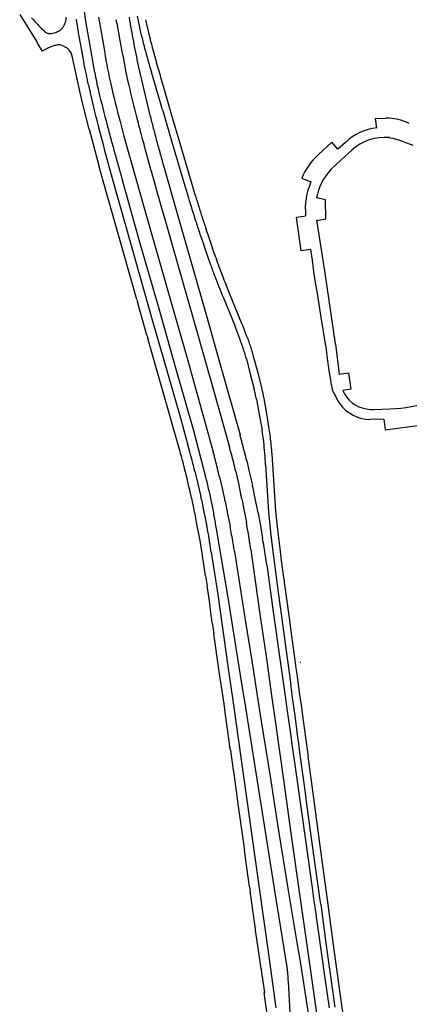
# Model space of a CAD drawing. Extents: x 148869 to 161638, y 453607 to 469810.
# Tile 1040 of 1056: x 159117.24 to 159119.34, y 459882.26 to 459887.57. Entities that reach past the tile are written whole.
import ezdxf

# ---------------------------------------------------------------- set-up
doc = ezdxf.new("R2010")
doc.units = 0
doc.layers.add('LKI_V01_KANTRIJWEG', color=252, linetype='CONTINUOUS')

msp = doc.modelspace()

# ---------------------------------------------------------------- linework, layer by layer
at = {"layer": 'LKI_V01_KANTRIJWEG'}
for p, q in [((159117.3309, 459887.4402), (159117.3586, 459887.3979)), ((159117.3309, 459887.4402), (159117.3586, 459887.3979)), ((159117.9585, 459887.3938), (159117.9755, 459887.3346)), ((159117.9585, 459887.3938), (159117.9755, 459887.3346)), ((159117.8768, 459887.3182), (159117.9376, 459887.0599)), ((159117.8768, 459887.3182), (159117.9376, 459887.0599)), ((159117.9964, 459887.2655), (159117.9755, 459887.3346)), ((159117.9964, 459887.2655), (159117.9755, 459887.3346)), ((159118.0073, 459887.0812), (159118.011, 459887.0696)), ((159118.0073, 459887.0812), (159118.011, 459887.0696)), ((159117.8677, 459887.0428), (159117.8728, 459887.0225)), ((159117.8677, 459887.0428), (159117.8728, 459887.0225)), ((159117.6128, 459886.9765), (159117.6645, 459886.7815)), ((159117.6128, 459886.9765), (159117.6645, 459886.7815)), ((159118.8485, 459886.8394), (159118.9206, 459886.9059)), ((159118.8485, 459886.8394), (159118.9206, 459886.9059)), ((159118.9532, 459886.8689), (159118.9206, 459886.9059)), ((159118.9532, 459886.8689), (159118.9206, 459886.9059)), ((159118.9938, 459886.9046), (159118.9532, 459886.8689)), ((159118.9938, 459886.9046), (159118.9532, 459886.8689)), ((159119.2308, 459886.931), (159119.2368, 459886.9301)), ((159119.2308, 459886.931), (159119.2368, 459886.9301)), ((159119.2368, 459886.9301), (159119.2503, 459886.9277)), ((159119.2368, 459886.9301), (159119.2503, 459886.9277)), ((159119.2503, 459886.9277), (159119.265, 459886.9228)), ((159119.2503, 459886.9277), (159119.265, 459886.9228)), ((159119.3093, 459886.9078), (159119.265, 459886.9228)), ((159119.3093, 459886.9078), (159119.265, 459886.9228)), ((159119.3093, 459886.9078), (159119.3573, 459886.8909)), ((159119.3093, 459886.9078), (159119.3573, 459886.8909)), ((159119.0283, 459886.8629), (159118.9686, 459886.8089)), ((159119.0283, 459886.8629), (159118.9686, 459886.8089)), ((159118.9686, 459886.8089), (159118.9161, 459886.7583)), ((159118.9686, 459886.8089), (159118.9161, 459886.7583)), ((159118.7587, 459886.713), (159118.8081, 459886.6918)), ((159118.7587, 459886.713), (159118.8081, 459886.6918)), ((159117.8688, 459886.0583), (159117.8726, 459886.0451)), ((159117.8688, 459886.0583), (159117.8726, 459886.0451)), ((159117.9233, 459885.8668), (159117.8726, 459886.0451)), ((159117.9233, 459885.8668), (159117.8726, 459886.0451)), ((159118.3356, 459886.0677), (159118.3975, 459885.9185)), ((159118.3356, 459886.0677), (159118.3975, 459885.9185)), ((159117.9233, 459885.8668), (159117.9285, 459885.8474)), ((159117.9233, 459885.8668), (159117.9285, 459885.8474)), ((159118.8864, 459885.8149), (159118.8858, 459885.8195)), ((159118.8864, 459885.8149), (159118.8858, 459885.8195)), ((159118.9394, 459885.8195), (159118.9397, 459885.8174)), ((159118.9394, 459885.8195), (159118.9397, 459885.8174)), ((159118.9397, 459885.8174), (159118.9609, 459885.6558)), ((159118.9397, 459885.8174), (159118.9609, 459885.6558)), ((159118.9077, 459885.6538), (159118.9152, 459885.612)), ((159118.9077, 459885.6538), (159118.9152, 459885.612)), ((159119.2019, 459885.4124), (159119.129, 459885.4109)), ((159119.2019, 459885.4124), (159119.129, 459885.4109)), ((159118.2099, 459884.7595), (159118.1915, 459884.8567)), ((159118.2099, 459884.7595), (159118.1915, 459884.8567)), ((159118.651, 459884.6387), (159118.6495, 459884.6512)), ((159118.651, 459884.6387), (159118.6495, 459884.6512)), ((159118.651, 459884.6387), (159118.6495, 459884.6512)), ((159118.651, 459884.6387), (159118.6495, 459884.6512)), ((159118.6543, 459884.6113), (159118.651, 459884.6387)), ((159118.6543, 459884.6113), (159118.651, 459884.6387)), ((159118.6543, 459884.6113), (159118.651, 459884.6387)), ((159118.6543, 459884.6113), (159118.651, 459884.6387)), ((159118.6628, 459884.5478), (159118.6543, 459884.6113)), ((159118.6628, 459884.5478), (159118.6543, 459884.6113)), ((159118.6628, 459884.5478), (159118.6543, 459884.6113)), ((159118.6628, 459884.5478), (159118.6543, 459884.6113)), ((159118.2398, 459884.5682), (159118.2481, 459884.5142)), ((159118.2398, 459884.5682), (159118.2481, 459884.5142)), ((159118.2761, 459884.3148), (159118.2848, 459884.2564)), ((159118.2761, 459884.3148), (159118.2848, 459884.2564)), ((159118.314, 459884.0534), (159118.2848, 459884.2564)), ((159118.314, 459884.0534), (159118.2848, 459884.2564)), ((159118.7541, 459884.1021), (159118.7508, 459884.1016)), ((159118.7541, 459884.1021), (159118.7508, 459884.1016)), ((159118.7027, 459883.9581), (159118.7003, 459883.9791)), ((159118.7027, 459883.9581), (159118.7003, 459883.9791)), ((159118.7027, 459883.9581), (159118.7003, 459883.9791)), ((159118.7027, 459883.9581), (159118.7003, 459883.9791)), ((159118.3728, 459883.6373), (159118.3459, 459883.8316)), ((159118.3728, 459883.6373), (159118.3459, 459883.8316)), ((159118.7007, 459883.6932), (159118.7037, 459883.672)), ((159118.7007, 459883.6932), (159118.7037, 459883.672)), ((159118.7007, 459883.6932), (159118.7037, 459883.672)), ((159118.7007, 459883.6932), (159118.7037, 459883.672)), ((159118.7406, 459883.6777), (159118.7374, 459883.6996)), ((159118.7406, 459883.6777), (159118.7374, 459883.6996)), ((159118.7406, 459883.6777), (159118.7374, 459883.6996)), ((159118.7406, 459883.6777), (159118.7374, 459883.6996)), ((159118.3739, 459883.6295), (159118.3728, 459883.6373)), ((159118.3739, 459883.6295), (159118.3728, 459883.6373)), ((159118.3901, 459883.5157), (159118.4161, 459883.3261)), ((159118.3901, 459883.5157), (159118.4161, 459883.3261)), ((159118.7814, 459883.3794), (159118.7792, 459883.3983)), ((159118.7814, 459883.3794), (159118.7792, 459883.3983)), ((159118.4161, 459883.3261), (159118.4501, 459883.0883)), ((159118.4161, 459883.3261), (159118.4501, 459883.0883)), ((159118.4774, 459882.8927), (159118.4501, 459883.0883)), ((159118.4774, 459882.8927), (159118.4501, 459883.0883)), ((159118.4774, 459882.8927), (159118.4803, 459882.8681)), ((159118.4774, 459882.8927), (159118.4803, 459882.8681)), ((159118.5087, 459882.6659), (159118.4803, 459882.8681)), ((159118.5087, 459882.6659), (159118.4803, 459882.8681)), ((159118.8245, 459882.8156), (159118.8275, 459882.7944)), ((159118.8245, 459882.8156), (159118.8275, 459882.7944)), ((159118.8606, 459882.7985), (159118.8578, 459882.8196)), ((159118.8606, 459882.7985), (159118.8578, 459882.8196)), ((159118.5388, 459882.4523), (159118.5096, 459882.6592)), ((159118.5388, 459882.4523), (159118.5096, 459882.6592)), ((159118.6996, 459882.148), (159118.6863, 459882.3823)), ((159118.6996, 459882.148), (159118.6863, 459882.3823))]:
    msp.add_line(p, q, dxfattribs=at)
for points in [[(159117.2373, 459887.5946), (159117.33, 459887.4466), (159117.3309, 459887.4402)], [(159117.2373, 459887.5946), (159117.33, 459887.4466), (159117.3309, 459887.4402)], [(159117.893, 459887.4875), (159117.8826, 459887.5363), (159117.8722, 459887.5851)], [(159117.893, 459887.4875), (159117.8826, 459887.5363), (159117.8722, 459887.5851)], [(159117.9243, 459887.5301), (159117.9322, 459887.4966), (159117.9402, 459887.463)], [(159117.9243, 459887.5301), (159117.9322, 459887.4966), (159117.9402, 459887.463)], [(159117.4256, 459887.427), (159117.3963, 459887.4169), (159117.3586, 459887.3979)], [(159117.4256, 459887.427), (159117.3963, 459887.4169), (159117.3586, 459887.3979)], [(159117.5577, 459887.4694), (159117.5665, 459887.4208), (159117.5753, 459887.3722)], [(159117.5577, 459887.4694), (159117.5665, 459887.4208), (159117.5753, 459887.3722)], [(159117.6128, 459886.9765), (159117.5765, 459887.1178), (159117.5646, 459887.1652), (159117.5223, 459887.3634), (159117.5174, 459887.3829)], [(159117.6128, 459886.9765), (159117.5765, 459887.1178), (159117.5646, 459887.1652), (159117.5223, 459887.3634), (159117.5174, 459887.3829)], [(159118.0073, 459887.0812), (159117.9934, 459887.1311), (159117.9476, 459887.2839)], [(159118.0073, 459887.0812), (159117.9934, 459887.1311), (159117.9476, 459887.2839)], [(159118.1853, 459886.6173), (159118.1584, 459886.7091), (159118.102, 459886.9), (159118.0584, 459887.0499), (159118.0216, 459887.1762), (159117.9994, 459887.2543), (159117.9964, 459887.2655)], [(159118.1853, 459886.6173), (159118.1584, 459886.7091), (159118.102, 459886.9), (159118.0584, 459887.0499), (159118.0216, 459887.1762), (159117.9994, 459887.2543), (159117.9964, 459887.2655)], [(159117.6174, 459887.173), (159117.6282, 459887.1264), (159117.639, 459887.0797)], [(159117.6174, 459887.173), (159117.6282, 459887.1264), (159117.639, 459887.0797)], [(159118.011, 459887.0696), (159118.0589, 459886.9019), (159118.1175, 459886.7076), (159118.1472, 459886.6065)], [(159118.011, 459887.0696), (159118.0589, 459886.9019), (159118.1175, 459886.7076), (159118.1472, 459886.6065)], [(159117.7785, 459887.0181), (159117.7995, 459886.9385), (159117.837, 459886.8058), (159117.9103, 459886.5449), (159117.986, 459886.2806), (159118.0617, 459886.0168), (159118.1367, 459885.754), (159118.209, 459885.4961), (159118.2816, 459885.2365)], [(159117.7785, 459887.0181), (159117.7995, 459886.9385), (159117.837, 459886.8058), (159117.9103, 459886.5449), (159117.986, 459886.2806), (159118.0617, 459886.0168), (159118.1367, 459885.754), (159118.209, 459885.4961), (159118.2816, 459885.2365)], [(159119.164, 459886.9822), (159119.157, 459887.0341), (159119.2112, 459887.0362)], [(159119.164, 459886.9822), (159119.157, 459887.0341), (159119.2112, 459887.0362)], [(159117.6632, 459886.9854), (159117.6881, 459886.8935), (159117.6936, 459886.8692), (159117.734, 459886.7177), (159117.8093, 459886.4524), (159117.8825, 459886.1959), (159117.9562, 459885.9365), (159118.0306, 459885.6758), (159118.1059, 459885.4123), (159118.1449, 459885.2735)], [(159117.6632, 459886.9854), (159117.6881, 459886.8935), (159117.6936, 459886.8692), (159117.734, 459886.7177), (159117.8093, 459886.4524), (159117.8825, 459886.1959), (159117.9562, 459885.9365), (159118.0306, 459885.6758), (159118.1059, 459885.4123), (159118.1449, 459885.2735)], [(159117.9092, 459886.8851), (159117.9273, 459886.8194), (159117.9454, 459886.7537)], [(159117.9092, 459886.8851), (159117.9273, 459886.8194), (159117.9454, 459886.7537)], [(159117.8688, 459886.0583), (159117.797, 459886.3109), (159117.7062, 459886.633), (159117.6645, 459886.7815)], [(159117.8688, 459886.0583), (159117.797, 459886.3109), (159117.7062, 459886.633), (159117.6645, 459886.7815)], [(159117.9465, 459886.7497), (159117.964, 459886.6875), (159117.9814, 459886.6253)], [(159117.9465, 459886.7497), (159117.964, 459886.6875), (159117.9814, 459886.6253)], [(159118.0127, 459886.7807), (159118.0894, 459886.5099), (159118.1668, 459886.2398), (159118.2442, 459885.9701), (159118.3185, 459885.7079), (159118.4256, 459885.3285)], [(159118.0127, 459886.7807), (159118.0894, 459886.5099), (159118.1668, 459886.2398), (159118.2442, 459885.9701), (159118.3185, 459885.7079), (159118.4256, 459885.3285)], [(159118.2412, 459885.1013), (159118.1766, 459885.3494), (159118.0835, 459885.6759), (159117.9856, 459886.0202), (159117.8879, 459886.3593), (159117.7912, 459886.701)], [(159118.2412, 459885.1013), (159118.1766, 459885.3494), (159118.0835, 459885.6759), (159117.9856, 459886.0202), (159117.8879, 459886.3593), (159117.7912, 459886.701)], [(159117.9926, 459886.5854), (159118.0042, 459886.5448), (159118.0159, 459886.5042)], [(159117.9926, 459886.5854), (159118.0042, 459886.5448), (159118.0159, 459886.5042)], [(159118.8383, 459886.4858), (159118.8474, 459886.486), (159118.8883, 459886.4932), (159118.8871, 459886.5949), (159118.8467, 459886.6042), (159118.8368, 459886.6058)], [(159118.8383, 459886.4858), (159118.8474, 459886.486), (159118.8883, 459886.4932), (159118.8871, 459886.5949), (159118.8467, 459886.6042), (159118.8368, 459886.6058)], [(159118.0159, 459886.5042), (159118.1041, 459886.1956), (159118.1985, 459885.8677), (159118.2899, 459885.544), (159118.3665, 459885.2697)], [(159118.0159, 459886.5042), (159118.1041, 459886.1956), (159118.1985, 459885.8677), (159118.2899, 459885.544), (159118.3665, 459885.2697)], [(159118.8073, 459886.3282), (159118.7554, 459886.32), (159118.7297, 459886.5018), (159118.7697, 459886.508), (159118.7795, 459886.51)], [(159118.8073, 459886.3282), (159118.7554, 459886.32), (159118.7297, 459886.5018), (159118.7697, 459886.508), (159118.7795, 459886.51)], [(159118.8383, 459886.4858), (159118.8803, 459886.2124), (159118.9394, 459885.8195)], [(159118.8383, 459886.4858), (159118.8803, 459886.2124), (159118.9394, 459885.8195)], [(159118.2079, 459886.4163), (159118.223, 459886.3724), (159118.2381, 459886.3286)], [(159118.2079, 459886.4163), (159118.223, 459886.3724), (159118.2381, 459886.3286)], [(159118.271, 459886.3529), (159118.2566, 459886.3955), (159118.2422, 459886.438)], [(159118.271, 459886.3529), (159118.2566, 459886.3955), (159118.2422, 459886.438)], [(159118.2381, 459886.3286), (159118.2523, 459886.2872), (159118.2666, 459886.2458)], [(159118.2381, 459886.3286), (159118.2523, 459886.2872), (159118.2666, 459886.2458)], [(159118.2943, 459886.2843), (159118.2827, 459886.3186), (159118.271, 459886.3529)], [(159118.2943, 459886.2843), (159118.2827, 459886.3186), (159118.271, 459886.3529)], [(159118.8858, 459885.8195), (159118.8615, 459885.9741), (159118.8525, 459886.0326), (159118.8436, 459886.0912), (159118.8332, 459886.1502), (159118.8244, 459886.2091), (159118.8161, 459886.2698), (159118.8073, 459886.3282)], [(159118.8858, 459885.8195), (159118.8615, 459885.9741), (159118.8525, 459886.0326), (159118.8436, 459886.0912), (159118.8332, 459886.1502), (159118.8244, 459886.2091), (159118.8161, 459886.2698), (159118.8073, 459886.3282)], [(159118.4344, 459885.9321), (159118.3886, 459886.043), (159118.3485, 459886.141)], [(159118.4344, 459885.9321), (159118.3886, 459886.043), (159118.3485, 459886.141)], [(159118.0959, 459885.262), (159118.0083, 459885.5711), (159117.9285, 459885.8474)], [(159118.0959, 459885.262), (159118.0083, 459885.5711), (159117.9285, 459885.8474)], [(159118.8864, 459885.8149), (159118.8922, 459885.7711), (159118.8998, 459885.7134), (159118.9077, 459885.6538)], [(159118.8864, 459885.8149), (159118.8922, 459885.7711), (159118.8998, 459885.7134), (159118.9077, 459885.6538)], [(159118.4597, 459885.7388), (159118.481, 459885.6565), (159118.502, 459885.5742)], [(159118.4597, 459885.7388), (159118.481, 459885.6565), (159118.502, 459885.5742)], [(159118.5425, 459885.5837), (159118.5209, 459885.6676), (159118.499, 459885.7514)], [(159118.5425, 459885.5837), (159118.5209, 459885.6676), (159118.499, 459885.7514)], [(159118.9609, 459885.6558), (159119.0107, 459885.6631), (159119.0232, 459885.5753), (159118.9803, 459885.5683)], [(159118.9609, 459885.6558), (159119.0107, 459885.6631), (159119.0232, 459885.5753), (159118.9803, 459885.5683)], [(159118.5138, 459885.5208), (159118.5291, 459885.4379), (159118.5443, 459885.3551)], [(159118.5138, 459885.5208), (159118.5291, 459885.4379), (159118.5443, 459885.3551)], [(159118.5834, 459885.3608), (159118.5694, 459885.4425), (159118.555, 459885.5241)], [(159118.5834, 459885.3608), (159118.5694, 459885.4425), (159118.555, 459885.5241)], [(159119.1497, 459885.4656), (159119.2331, 459885.4681), (159119.2633, 459885.471)], [(159119.1497, 459885.4656), (159119.2331, 459885.4681), (159119.2633, 459885.471)], [(159119.2019, 459885.4124), (159119.209, 459885.3559), (159119.4106, 459885.3826), (159119.4024, 459885.4379)], [(159119.2019, 459885.4124), (159119.209, 459885.3559), (159119.4106, 459885.3826), (159119.4024, 459885.4379)], [(159118.6495, 459884.6512), (159118.6417, 459884.7154), (159118.6313, 459884.8027), (159118.6191, 459884.9164), (159118.6023, 459885.1681), (159118.5985, 459885.225)], [(159118.6495, 459884.6512), (159118.6417, 459884.7154), (159118.6313, 459884.8027), (159118.6191, 459884.9164), (159118.6023, 459885.1681), (159118.5985, 459885.225)], [(159118.462, 459885.1879), (159118.4771, 459885.1227), (159118.4922, 459885.0575)], [(159118.462, 459885.1879), (159118.4771, 459885.1227), (159118.4922, 459885.0575)], [(159118.462, 459885.1879), (159118.4771, 459885.1227), (159118.4922, 459885.0575)], [(159118.462, 459885.1879), (159118.4771, 459885.1227), (159118.4922, 459885.0575)], [(159118.5636, 459885.1673), (159118.579, 459884.9134), (159118.5897, 459884.8032), (159118.6015, 459884.7136), (159118.6327, 459884.4658), (159118.656, 459884.2977), (159118.6784, 459884.1372), (159118.6926, 459884.0344), (159118.7003, 459883.9791)], [(159118.5636, 459885.1673), (159118.579, 459884.9134), (159118.5897, 459884.8032), (159118.6015, 459884.7136), (159118.6327, 459884.4658), (159118.656, 459884.2977), (159118.6784, 459884.1372), (159118.6926, 459884.0344), (159118.7003, 459883.9791)], [(159118.5636, 459885.1673), (159118.579, 459884.9134), (159118.5897, 459884.8032), (159118.6015, 459884.7136), (159118.6327, 459884.4658), (159118.656, 459884.2977), (159118.6784, 459884.1372), (159118.6926, 459884.0344), (159118.7003, 459883.9791)], [(159118.5636, 459885.1673), (159118.579, 459884.9134), (159118.5897, 459884.8032), (159118.6015, 459884.7136), (159118.6327, 459884.4658), (159118.656, 459884.2977), (159118.6784, 459884.1372), (159118.6926, 459884.0344), (159118.7003, 459883.9791)], [(159118.1483, 459885.0574), (159118.14, 459885.0925), (159118.1316, 459885.1275)], [(159118.1483, 459885.0574), (159118.14, 459885.0925), (159118.1316, 459885.1275)], [(159118.1819, 459885.1329), (159118.1979, 459885.0648), (159118.2139, 459884.9967)], [(159118.1819, 459885.1329), (159118.1979, 459885.0648), (159118.2139, 459884.9967)], [(159118.3145, 459885.1022), (159118.3284, 459885.0421), (159118.3423, 459884.9819)], [(159118.3145, 459885.1022), (159118.3284, 459885.0421), (159118.3423, 459884.9819)], [(159118.4028, 459885.1316), (159118.4168, 459885.0669), (159118.4307, 459885.0022)], [(159118.4028, 459885.1316), (159118.4168, 459885.0669), (159118.4307, 459885.0022)], [(159118.1645, 459884.9895), (159118.1564, 459885.0235), (159118.1483, 459885.0574)], [(159118.1645, 459884.9895), (159118.1564, 459885.0235), (159118.1483, 459885.0574)], [(159118.4346, 459884.9836), (159118.4472, 459884.9199), (159118.4598, 459884.8562)], [(159118.4346, 459884.9836), (159118.4472, 459884.9199), (159118.4598, 459884.8562)], [(159118.2174, 459884.9807), (159118.2313, 459884.9129), (159118.2452, 459884.8452)], [(159118.2174, 459884.9807), (159118.2313, 459884.9129), (159118.2452, 459884.8452)], [(159118.3447, 459884.9708), (159118.3583, 459884.9032), (159118.372, 459884.8355)], [(159118.3447, 459884.9708), (159118.3583, 459884.9032), (159118.372, 459884.8355)], [(159118.5232, 459884.9068), (159118.5353, 459884.8381), (159118.5474, 459884.7694)], [(159118.5232, 459884.9068), (159118.5353, 459884.8381), (159118.5474, 459884.7694)], [(159118.5232, 459884.9068), (159118.5353, 459884.8381), (159118.5474, 459884.7694)], [(159118.5232, 459884.9068), (159118.5353, 459884.8381), (159118.5474, 459884.7694)], [(159118.6771, 459882.4801), (159118.664, 459882.5594), (159118.6159, 459882.8602), (159118.5575, 459883.2241), (159118.5016, 459883.5744), (159118.4511, 459883.8921), (159118.4482, 459883.9106), (159118.4192, 459884.0881), (159118.3627, 459884.4412), (159118.2983, 459884.8226)], [(159118.6771, 459882.4801), (159118.664, 459882.5594), (159118.6159, 459882.8602), (159118.5575, 459883.2241), (159118.5016, 459883.5744), (159118.4511, 459883.8921), (159118.4482, 459883.9106), (159118.4192, 459884.0881), (159118.3627, 459884.4412), (159118.2983, 459884.8226)], [(159118.2398, 459884.5682), (159118.2235, 459884.678), (159118.2099, 459884.7595)], [(159118.2398, 459884.5682), (159118.2235, 459884.678), (159118.2099, 459884.7595)], [(159118.2707, 459884.6956), (159118.3053, 459884.4676), (159118.3604, 459884.0821), (159118.3883, 459883.8843), (159118.5346, 459882.8471), (159118.5786, 459882.5287), (159118.6184, 459882.2396)], [(159118.2707, 459884.6956), (159118.3053, 459884.4676), (159118.3604, 459884.0821), (159118.3883, 459883.8843), (159118.5346, 459882.8471), (159118.5786, 459882.5287), (159118.6184, 459882.2396)], [(159118.3951, 459884.699), (159118.4522, 459884.3418), (159118.4903, 459884.1004), (159118.522, 459883.9009), (159118.5385, 459883.7966), (159118.5879, 459883.4862), (159118.6285, 459883.228), (159118.6857, 459882.8719), (159118.7356, 459882.5699), (159118.7496, 459882.4894), (159118.7933, 459882.209), (159118.823, 459882.0214), (159118.8656, 459881.7748), (159118.8945, 459881.6337), (159118.9067, 459881.5612)], [(159118.3951, 459884.699), (159118.4522, 459884.3418), (159118.4903, 459884.1004), (159118.522, 459883.9009), (159118.5385, 459883.7966), (159118.5879, 459883.4862), (159118.6285, 459883.228), (159118.6857, 459882.8719), (159118.7356, 459882.5699), (159118.7496, 459882.4894), (159118.7933, 459882.209), (159118.823, 459882.0214), (159118.8656, 459881.7748), (159118.8945, 459881.6337), (159118.9067, 459881.5612)], [(159118.4841, 459884.7094), (159118.5333, 459884.362), (159118.5695, 459884.1101), (159118.5809, 459884.0291), (159118.5975, 459883.9102), (159118.6166, 459883.7735), (159118.6598, 459883.4694), (159118.7023, 459883.1695), (159118.7431, 459882.8778), (159118.7907, 459882.5407), (159118.8392, 459882.1989), (159118.8889, 459881.8445), (159118.9099, 459881.6947), (159118.9363, 459881.4967), (159118.9979, 459881.007)], [(159118.4841, 459884.7094), (159118.5333, 459884.362), (159118.5695, 459884.1101), (159118.5809, 459884.0291), (159118.5975, 459883.9102), (159118.6166, 459883.7735), (159118.6598, 459883.4694), (159118.7023, 459883.1695), (159118.7431, 459882.8778), (159118.7907, 459882.5407), (159118.8392, 459882.1989), (159118.8889, 459881.8445), (159118.9099, 459881.6947), (159118.9363, 459881.4967), (159118.9979, 459881.007)], [(159118.5694, 459884.6281), (159118.607, 459884.3621), (159118.6404, 459884.1203), (159118.6687, 459883.919), (159118.68, 459883.839), (159118.7007, 459883.6932)], [(159118.5694, 459884.6281), (159118.607, 459884.3621), (159118.6404, 459884.1203), (159118.6687, 459883.919), (159118.68, 459883.839), (159118.7007, 459883.6932)], [(159118.5694, 459884.6281), (159118.607, 459884.3621), (159118.6404, 459884.1203), (159118.6687, 459883.919), (159118.68, 459883.839), (159118.7007, 459883.6932)], [(159118.5694, 459884.6281), (159118.607, 459884.3621), (159118.6404, 459884.1203), (159118.6687, 459883.919), (159118.68, 459883.839), (159118.7007, 459883.6932)], [(159118.651, 459884.6387), (159118.6508, 459884.6386), (159118.6494, 459884.6512), (159118.6495, 459884.6512)], [(159118.651, 459884.6387), (159118.6508, 459884.6386), (159118.6494, 459884.6512), (159118.6495, 459884.6512)], [(159118.651, 459884.6387), (159118.6508, 459884.6386), (159118.6494, 459884.6512), (159118.6495, 459884.6512)], [(159118.651, 459884.6387), (159118.6508, 459884.6386), (159118.6494, 459884.6512), (159118.6495, 459884.6512)], [(159118.2761, 459884.3148), (159118.2584, 459884.4442), (159118.2481, 459884.5142)], [(159118.2761, 459884.3148), (159118.2584, 459884.4442), (159118.2481, 459884.5142)], [(159118.6628, 459884.5478), (159118.6642, 459884.5333), (159118.6743, 459884.4575), (159118.6905, 459884.3416), (159118.7041, 459884.2443)], [(159118.6628, 459884.5478), (159118.6642, 459884.5333), (159118.6743, 459884.4575), (159118.6905, 459884.3416), (159118.7041, 459884.2443)], [(159118.6628, 459884.5478), (159118.6642, 459884.5333), (159118.6743, 459884.4575), (159118.6905, 459884.3416), (159118.7041, 459884.2443)], [(159118.6628, 459884.5478), (159118.6642, 459884.5333), (159118.6743, 459884.4575), (159118.6905, 459884.3416), (159118.7041, 459884.2443)], [(159118.7041, 459884.2443), (159118.725, 459884.0876), (159118.7291, 459884.0581)], [(159118.7041, 459884.2443), (159118.725, 459884.0876), (159118.7291, 459884.0581)], [(159118.7041, 459884.2443), (159118.725, 459884.0876), (159118.7291, 459884.0581)], [(159118.7041, 459884.2443), (159118.725, 459884.0876), (159118.7291, 459884.0581)], [(159118.3459, 459883.8316), (159118.3392, 459883.8782), (159118.314, 459884.0534)], [(159118.3459, 459883.8316), (159118.3392, 459883.8782), (159118.314, 459884.0534)], [(159118.7291, 459884.0581), (159118.7318, 459884.0388), (159118.7467, 459883.9287), (159118.7563, 459883.8579)], [(159118.7291, 459884.0581), (159118.7318, 459884.0388), (159118.7467, 459883.9287), (159118.7563, 459883.8579)], [(159118.7374, 459883.6996), (159118.7221, 459883.8162), (159118.7074, 459883.9238), (159118.7027, 459883.9581)], [(159118.7374, 459883.6996), (159118.7221, 459883.8162), (159118.7074, 459883.9238), (159118.7027, 459883.9581)], [(159118.7374, 459883.6996), (159118.7221, 459883.8162), (159118.7074, 459883.9238), (159118.7027, 459883.9581)], [(159118.7374, 459883.6996), (159118.7221, 459883.8162), (159118.7074, 459883.9238), (159118.7027, 459883.9581)], [(159118.7563, 459883.8579), (159118.7604, 459883.8284), (159118.7929, 459883.5928)], [(159118.7563, 459883.8579), (159118.7604, 459883.8284), (159118.7929, 459883.5928)], [(159118.7037, 459883.672), (159118.7174, 459883.5756), (159118.7606, 459883.2715), (159118.8144, 459882.8874), (159118.8245, 459882.8156)], [(159118.7037, 459883.672), (159118.7174, 459883.5756), (159118.7606, 459883.2715), (159118.8144, 459882.8874), (159118.8245, 459882.8156)], [(159118.7792, 459883.3983), (159118.7523, 459883.591), (159118.7406, 459883.6777)], [(159118.7792, 459883.3983), (159118.7523, 459883.591), (159118.7406, 459883.6777)], [(159118.3739, 459883.6295), (159118.3894, 459883.5206), (159118.3901, 459883.5157)], [(159118.3739, 459883.6295), (159118.3894, 459883.5206), (159118.3901, 459883.5157)], [(159118.9872, 459882.1693), (159118.9752, 459882.2546), (159118.9285, 459882.5925), (159118.897, 459882.8233), (159118.8555, 459883.1256), (159118.83, 459883.3169), (159118.7978, 459883.5562), (159118.7929, 459883.5928)], [(159118.9872, 459882.1693), (159118.9752, 459882.2546), (159118.9285, 459882.5925), (159118.897, 459882.8233), (159118.8555, 459883.1256), (159118.83, 459883.3169), (159118.7978, 459883.5562), (159118.7929, 459883.5928)], [(159118.8578, 459882.8196), (159118.8155, 459883.1279), (159118.7814, 459883.3794)], [(159118.8578, 459882.8196), (159118.8155, 459883.1279), (159118.7814, 459883.3794)], [(159118.8275, 459882.7944), (159118.883, 459882.4), (159118.906, 459882.239)], [(159118.8275, 459882.7944), (159118.883, 459882.4), (159118.906, 459882.239)], [(159118.8606, 459882.7985), (159118.8892, 459882.5876), (159118.9373, 459882.2433)], [(159118.8606, 459882.7985), (159118.8892, 459882.5876), (159118.9373, 459882.2433)], [(159118.5565, 459882.3226), (159118.5586, 459882.3223), (159118.5405, 459882.4527), (159118.5388, 459882.4523)], [(159118.5565, 459882.3226), (159118.5586, 459882.3223), (159118.5405, 459882.4527), (159118.5388, 459882.4523)], [(159118.5873, 459882.0959), (159118.5618, 459882.2805), (159118.5565, 459882.3226)], [(159118.5873, 459882.0959), (159118.5618, 459882.2805), (159118.5565, 459882.3226)]]:
    msp.add_lwpolyline(points, dxfattribs=at)
for centre, radius, start, end in [((159122.6592, 459888.2996), 5.1206, 186.9504, 188.3907), ((159122.6592, 459888.2996), 5.1206, 186.9504, 188.3907), ((159118.3363, 459888.4915), 1.3812, 221.4778, 222.7472), ((159118.3363, 459888.4915), 1.3812, 221.4778, 222.7472), ((159118.0193, 459888.1996), 0.9502, 222.7983, 224.3295), ((159118.0193, 459888.1996), 0.9502, 222.7983, 224.3295), ((159119.0656, 459889.2181), 2.4104, 224.2677, 225.1885), ((159119.0656, 459889.2181), 2.4104, 224.2677, 225.1885), ((159117.4129, 459887.5664), 0.0704, 317.4764, 332.6657), ((159117.4129, 459887.5664), 0.0704, 317.4764, 332.6657), ((159117.3331, 459887.6074), 0.1601, 332.7432, 342.7639), ((159117.3331, 459887.6074), 0.1601, 332.7432, 342.7639), ((159117.4255, 459887.5787), 0.0634, 342.8481, 1.3916), ((159117.4255, 459887.5787), 0.0634, 342.8481, 1.3916), ((159125.2835, 459888.7671), 7.8343, 188.79722, 189.28406), ((159125.2835, 459888.7671), 7.8343, 188.79722, 189.28406), ((159118.3526, 459887.6639), 0.7673, 188.3608, 190.1358), ((159118.3526, 459887.6639), 0.7673, 188.3608, 190.1358), ((159200.859, 459902.3818), 84.5762, 190.114463, 190.284403), ((159200.859, 459902.3818), 84.5762, 190.114463, 190.284403), ((159209.4238, 459903.2961), 93.0971, 189.718491, 189.869218), ((159209.4238, 459903.2961), 93.0971, 189.718491, 189.869218), ((159118.5344, 459887.6922), 0.7876, 189.0421, 190.6895), ((159118.5344, 459887.6922), 0.7876, 189.0421, 190.6895), ((159209.5791, 459904.7728), 93.4207, 190.626077, 190.777343), ((159209.5791, 459904.7728), 93.4207, 190.626077, 190.777343), ((159122.1654, 459888.2594), 4.3907, 188.9082, 190.6429), ((159122.1654, 459888.2594), 4.3907, 188.9082, 190.6429), ((159121.2785, 459888.2962), 3.4406, 192.241, 192.8093), ((159121.2785, 459888.2962), 3.4406, 192.241, 192.8093), ((159118.2176, 459887.5994), 0.3014, 192.6563, 193.3079), ((159118.2176, 459887.5994), 0.3014, 192.6563, 193.3079), ((159117.5393, 459887.6817), 0.2447, 225.1979, 228.0865), ((159117.5393, 459887.6817), 0.2447, 225.1979, 228.0865), ((159117.3929, 459887.5186), 0.0255, 227.961, 265.2075), ((159117.3929, 459887.5186), 0.0255, 227.961, 265.2075), ((159117.3992, 459887.5953), 0.1025, 265.2424, 283.5738), ((159117.3992, 459887.5953), 0.1025, 265.2424, 283.5738), ((159117.4012, 459887.5878), 0.0947, 283.5157, 299.2327), ((159117.4012, 459887.5878), 0.0947, 283.5157, 299.2327), ((159117.4135, 459887.5659), 0.0697, 299.1586, 317.4666), ((159117.4135, 459887.5659), 0.0697, 299.1586, 317.4666), ((159119.4758, 459887.8173), 1.9494, 189.2704, 190.2797), ((159119.4758, 459887.8173), 1.9494, 189.2704, 190.2797), ((159119.3402, 459887.7968), 1.4799, 192.0607, 195.0239), ((159119.3402, 459887.7968), 1.4799, 192.0607, 195.0239), ((159117.4505, 459887.3512), 0.0797, 93.2211, 108.1743), ((159117.4505, 459887.3512), 0.0797, 93.2211, 108.1743), ((159117.4483, 459887.3911), 0.0398, 72.1295, 93.3585), ((159117.4483, 459887.3911), 0.0398, 72.1295, 93.3585), ((159117.4262, 459887.323), 0.1114, 64.1313, 72.0302), ((159117.4262, 459887.323), 0.1114, 64.1313, 72.0302), ((159117.4069, 459887.2831), 0.1558, 57.3895, 64.1498), ((159117.4069, 459887.2831), 0.1558, 57.3895, 64.1498), ((159122.1493, 459888.2556), 4.3741, 190.6329, 192.3742), ((159122.1493, 459888.2556), 4.3741, 190.6329, 192.3742), ((159118.7959, 459887.6653), 0.8793, 193.2977, 194.8671), ((159118.7959, 459887.6653), 0.8793, 193.2977, 194.8671), ((159121.4588, 459888.3691), 3.6336, 194.8203, 195.5693), ((159121.4588, 459888.3691), 3.6336, 194.8203, 195.5693), ((159117.4577, 459887.3627), 0.0612, 40.3682, 57.2838), ((159117.4577, 459887.3627), 0.0612, 40.3682, 57.2838), ((159117.4255, 459887.3355), 0.1034, 27.3089, 40.3154), ((159117.4255, 459887.3355), 0.1034, 27.3089, 40.3154), ((159117.6076, 459887.3775), 0.0328, 189.3161, 192.8605), ((159117.6076, 459887.3775), 0.0328, 189.3161, 192.8605), ((159120.9965, 459888.0768), 3.4931, 191.6703, 192.3245), ((159120.9965, 459888.0768), 3.4931, 191.6703, 192.3245), ((159122.3109, 459888.5933), 4.5555, 195.0145, 196.7041), ((159122.3109, 459888.5933), 4.5555, 195.0145, 196.7041), ((159108.3207, 459885.3096), 9.4812, 11.93517, 12.31097), ((159108.3207, 459885.3096), 9.4812, 11.93517, 12.31097), ((159119.8765, 459887.7165), 2.2046, 189.8531, 193.0006), ((159119.8765, 459887.7165), 2.2046, 189.8531, 193.0006), ((159097.9992, 459883.1449), 20.0273, 11.7274, 11.88763), ((159097.9992, 459883.1449), 20.0273, 11.7274, 11.88763), ((159119.4687, 459887.6133), 1.8568, 190.2762, 193.4365), ((159119.4687, 459887.6133), 1.8568, 190.2762, 193.4365), ((159119.8789, 459887.6975), 2.1098, 190.7546, 193.267), ((159119.8789, 459887.6975), 2.1098, 190.7546, 193.267), ((159125.0122, 459888.7496), 7.561, 191.7058, 192.01513), ((159125.0122, 459888.7496), 7.561, 191.7058, 192.01513), ((159123.4756, 459888.5358), 5.8957, 192.88992, 194.91746), ((159123.4756, 459888.5358), 5.8957, 192.88992, 194.91746), ((159125.0225, 459888.9067), 7.3936, 193.24024, 194.6012), ((159125.0225, 459888.9067), 7.3936, 193.24024, 194.6012), ((159117.7636, 459887.2063), 0.1499, 191.8089, 192.83), ((159117.7636, 459887.2063), 0.1499, 191.8089, 192.83), ((159123.5087, 459888.5733), 6.0093, 193.38862, 195.19109), ((159123.5087, 459888.5733), 6.0093, 193.38862, 195.19109), ((159119.0408, 459887.4044), 1.4389, 193.0402, 194.3456), ((159119.0408, 459887.4044), 1.4389, 193.0402, 194.3456), ((159127.1806, 459889.4038), 9.5355, 194.22916, 194.65773), ((159127.1806, 459889.4038), 9.5355, 194.22916, 194.65773), ((159119.9769, 459887.6271), 2.401, 193.9609, 195.5018), ((159119.9769, 459887.6271), 2.401, 193.9609, 195.5018), ((159127.7554, 459889.5999), 10.3773, 194.5172, 194.93188), ((159127.7554, 459889.5999), 10.3773, 194.5172, 194.93188), ((159135.2345, 459891.5118), 17.9327, 194.49804, 194.79899), ((159135.2345, 459891.5118), 17.9327, 194.49804, 194.79899), ((159119.2111, 459886.7346), 0.3015, 64.9953, 89.9814), ((159119.2111, 459886.7346), 0.3015, 64.9953, 89.9814), ((159127.0088, 459889.3532), 9.3565, 194.62456, 195.06129), ((159127.0088, 459889.3532), 9.3565, 194.62456, 195.06129), ((159119.1998, 459886.685), 0.3011, 96.8697, 133.1788), ((159119.1998, 459886.685), 0.3011, 96.8697, 133.1788), ((159127.9467, 459889.6541), 10.5762, 194.94865, 195.3555), ((159127.9467, 459889.6541), 10.5762, 194.94865, 195.3555), ((159122.3784, 459888.1183), 4.6363, 194.8343, 195.4262), ((159122.3784, 459888.1183), 4.6363, 194.8343, 195.4262), ((159127.505, 459889.4798), 9.8686, 195.02257, 195.44788), ((159127.505, 459889.4798), 9.8686, 195.02257, 195.44788), ((159119.2052, 459886.6719), 0.2604, 84.3531, 132.7984), ((159119.2052, 459886.6719), 0.2604, 84.3531, 132.7984), ((159126.9275, 459889.3694), 9.518, 195.32746, 195.80438), ((159126.9275, 459889.3694), 9.518, 195.32746, 195.80438), ((159128.2279, 459889.6803), 10.6188, 195.45124, 195.84651), ((159128.2279, 459889.6803), 10.6188, 195.45124, 195.84651), ((159119.0733, 459886.5845), 0.3398, 131.4055, 157.7735), ((159119.0733, 459886.5845), 0.3398, 131.4055, 157.7735), ((159126.9278, 459889.363), 9.5165, 195.76656, 196.24346), ((159126.9278, 459889.363), 9.5165, 195.76656, 196.24346), ((159118.2941, 459886.8512), 0.362, 195.6297, 195.9439), ((159118.2941, 459886.8512), 0.362, 195.6297, 195.9439), ((159118.0348, 459886.7753), 0.0919, 194.8754, 196.2017), ((159118.0348, 459886.7753), 0.0919, 194.8754, 196.2017), ((159119.1321, 459886.5514), 0.2991, 136.2358, 169.577), ((159119.1321, 459886.5514), 0.2991, 136.2358, 169.577), ((159119.1387, 459886.5466), 0.3611, 156.2933, 185.8191), ((159119.1387, 459886.5466), 0.3611, 156.2933, 185.8191), ((159125.7172, 459888.7877), 8.0324, 195.61721, 195.91309), ((159125.7172, 459888.7877), 8.0324, 195.61721, 195.91309), ((159128.6875, 459889.8399), 11.0251, 197.05385, 197.72607), ((159128.6875, 459889.8399), 11.0251, 197.05385, 197.72607), ((159128.9596, 459889.9177), 11.2685, 197.03075, 197.64683), ((159128.9596, 459889.9177), 11.2685, 197.03075, 197.64683), ((159121.3713, 459887.5017), 3.3444, 197.7319, 198.9371), ((159121.3713, 459887.5017), 3.3444, 197.7319, 198.9371), ((159121.6341, 459887.5863), 3.5809, 197.6313, 198.7029), ((159121.6341, 459887.5863), 3.5809, 197.6313, 198.7029), ((159119.7334, 459886.773), 1.5198, 198.7563, 200.6698), ((159119.7334, 459886.773), 1.5198, 198.7563, 200.6698), ((159119.8831, 459886.8023), 1.7097, 198.9958, 201.201), ((159119.8831, 459886.8023), 1.7097, 198.9958, 201.201), ((159124.0573, 459888.407), 6.1422, 200.69421, 201.64985), ((159124.0573, 459888.407), 6.1422, 200.69421, 201.64985), ((159124.1193, 459888.4444), 6.253, 201.19171, 202.33978), ((159124.1193, 459888.4444), 6.253, 201.19171, 202.33978), ((159115.5789, 459884.8103), 3.0286, 19.1008, 21.4635), ((159115.5789, 459884.8103), 3.0286, 19.1008, 21.4635), ((159115.8633, 459884.8785), 2.7786, 19.6937, 22.2851), ((159115.8633, 459884.8785), 2.7786, 19.6937, 22.2851), ((159117.6618, 459885.5315), 0.8244, 14.5659, 19.1113), ((159117.6618, 459885.5315), 0.8244, 14.5659, 19.1113), ((159117.7545, 459885.5555), 0.7699, 14.7379, 19.6819), ((159117.7545, 459885.5555), 0.7699, 14.7379, 19.6819), ((159117.6515, 459885.3587), 0.8774, 12.4317, 14.2195), ((159117.6515, 459885.3587), 0.8774, 12.4317, 14.2195), ((159117.9526, 459885.433), 0.6089, 11.8465, 14.3314), ((159117.9526, 459885.433), 0.6089, 11.8465, 14.3314), ((159119.1142, 459885.6355), 0.2004, 186.7536, 191.975), ((159119.1142, 459885.6355), 0.2004, 186.7536, 191.975), ((159119.1023, 459885.6319), 0.188, 191.659, 204.0202), ((159119.1023, 459885.6319), 0.188, 191.659, 204.0202), ((159119.1299, 459885.6282), 0.1611, 201.8415, 261.4478), ((159119.1299, 459885.6282), 0.1611, 201.8415, 261.4478), ((159117.6033, 459885.35), 0.9264, 10.6241, 12.3161), ((159117.6033, 459885.35), 0.9264, 10.6241, 12.3161), ((159117.44, 459885.3265), 1.1324, 10.0527, 11.7986), ((159117.44, 459885.3265), 1.1324, 10.0527, 11.7986), ((159119.364, 459885.7536), 0.4765, 204.5754, 209.5775), ((159119.364, 459885.7536), 0.4765, 204.5754, 209.5775), ((159119.3966, 459885.7681), 0.5121, 209.1872, 212.1824), ((159119.3966, 459885.7681), 0.5121, 209.1872, 212.1824), ((159119.237, 459886.0648), 0.5944, 272.5386, 294.6677), ((159119.237, 459886.0648), 0.5944, 272.5386, 294.6677), ((159119.1352, 459885.6279), 0.2171, 217.6302, 268.3777), ((159119.1352, 459885.6279), 0.2171, 217.6302, 268.3777), ((159119.1398, 459885.6267), 0.1615, 257.8893, 273.5155), ((159119.1398, 459885.6267), 0.1615, 257.8893, 273.5155), ((159117.7157, 459885.2049), 0.8421, 5.8549, 10.2704), ((159117.7157, 459885.2049), 0.8421, 5.8549, 10.2704), ((159117.8522, 459885.2366), 0.7417, 6.3558, 9.6332), ((159117.8522, 459885.2366), 0.7417, 6.3558, 9.6332), ((159111.3369, 459883.3948), 7.3476, 14.51338, 15.25828), ((159111.3369, 459883.3948), 7.3476, 14.51338, 15.25828), ((159111.3369, 459883.3948), 7.3476, 14.51338, 15.25828), ((159111.3369, 459883.3948), 7.3476, 14.51338, 15.25828), ((159114.9835, 459884.9196), 3.6279, 4.8279, 6.3162), ((159114.9835, 459884.9196), 3.6279, 4.8279, 6.3162), ((159111.0917, 459883.3086), 7.2714, 14.8576, 15.58274), ((159111.0917, 459883.3086), 7.2714, 14.8576, 15.58274), ((159111.1582, 459883.3361), 7.2503, 14.73723, 15.49868), ((159111.1582, 459883.3361), 7.2503, 14.73723, 15.49868), ((159114.2018, 459884.0757), 4.3325, 14.7458, 15.9971), ((159114.2018, 459884.0757), 4.3325, 14.7458, 15.9971), ((159115.5062, 459884.9772), 3.0633, 3.5583, 5.8761), ((159115.5062, 459884.9772), 3.0633, 3.5583, 5.8761), ((159104.463, 459881.7562), 14.2501, 13.77313, 14.13626), ((159104.463, 459881.7562), 14.2501, 13.77313, 14.13626), ((159116.4945, 459884.73), 2.0201, 13.1022, 14.5117), ((159116.4945, 459884.73), 2.0201, 13.1022, 14.5117), ((159116.4945, 459884.73), 2.0201, 13.1022, 14.5117), ((159116.4945, 459884.73), 2.0201, 13.1022, 14.5117), ((159116.2642, 459884.6806), 1.9201, 13.4607, 14.8656), ((159116.2642, 459884.6806), 1.9201, 13.4607, 14.8656), ((159116.3278, 459884.6962), 1.9049, 13.2537, 14.728), ((159116.3278, 459884.6962), 1.9049, 13.2537, 14.728), ((159114.6505, 459884.2543), 3.7609, 13.0305, 13.7611), ((159114.6505, 459884.2543), 3.7609, 13.0305, 13.7611), ((159117.3198, 459884.8968), 1.1081, 12.2309, 14.7226), ((159117.3198, 459884.8968), 1.1081, 12.2309, 14.7226), ((159115.3684, 459884.3673), 2.965, 12.9365, 14.331), ((159115.3684, 459884.3673), 2.965, 12.9365, 14.331), ((159117.3271, 459884.7898), 1.1955, 12.6109, 12.9382), ((159117.3271, 459884.7898), 1.1955, 12.6109, 12.9382), ((159117.3271, 459884.7898), 1.1955, 12.6109, 12.9382), ((159117.3271, 459884.7898), 1.1955, 12.6109, 12.9382), ((159112.4116, 459883.7206), 6.2259, 11.63588, 12.33733), ((159112.4116, 459883.7206), 6.2259, 11.63588, 12.33733), ((159112.4116, 459883.7206), 6.2259, 11.63588, 12.33733), ((159112.4116, 459883.7206), 6.2259, 11.63588, 12.33733), ((159116.7569, 459884.6561), 1.4465, 11.5314, 13.3259), ((159116.7569, 459884.6561), 1.4465, 11.5314, 13.3259), ((159117.326, 459884.7893), 0.9117, 12.6176, 13.1475), ((159117.326, 459884.7893), 0.9117, 12.6176, 13.1475), ((159117.7179, 459884.8782), 0.5099, 11.59, 12.4896), ((159117.7179, 459884.8782), 0.5099, 11.59, 12.4896), ((159115.3559, 459884.3641), 2.978, 11.5547, 12.9431), ((159115.3559, 459884.3641), 2.978, 11.5547, 12.9431), ((159117.6263, 459884.8159), 0.735, 12.6335, 13.0509), ((159117.6263, 459884.8159), 0.735, 12.6335, 13.0509), ((159117.6838, 459884.8391), 0.7645, 11.5846, 12.3192), ((159117.6838, 459884.8391), 0.7645, 11.5846, 12.3192), ((159117.3662, 459884.7736), 1.0888, 11.1154, 11.6017), ((159117.3662, 459884.7736), 1.0888, 11.1154, 11.6017), ((159112.5795, 459883.8063), 5.7095, 10.6005, 11.5066), ((159112.5795, 459883.8063), 5.7095, 10.6005, 11.5066), ((159115.3081, 459884.3555), 3.0265, 10.2055, 11.5328), ((159115.3081, 459884.3555), 3.0265, 10.2055, 11.5328), ((159118.0259, 459884.9066), 0.3252, 11.3886, 12.4383), ((159118.0259, 459884.9066), 0.3252, 11.3886, 12.4383), ((159114.2909, 459884.1102), 4.3067, 10.7405, 11.6016), ((159114.2909, 459884.1102), 4.3067, 10.7405, 11.6016), ((159114.2909, 459884.1102), 4.3067, 10.7405, 11.6016), ((159114.2909, 459884.1102), 4.3067, 10.7405, 11.6016), ((159115.2962, 459884.3545), 3.0384, 8.8631, 10.1852), ((159115.2962, 459884.3545), 3.0384, 8.8631, 10.1852), ((159117.3833, 459884.7032), 1.1579, 10.1286, 10.4308), ((159117.3833, 459884.7032), 1.1579, 10.1286, 10.4308), ((159117.3833, 459884.7032), 1.1579, 10.1286, 10.4308), ((159117.3833, 459884.7032), 1.1579, 10.1286, 10.4308), ((159116.6906, 459884.5272), 1.5868, 9.6792, 11.5601), ((159116.6906, 459884.5272), 1.5868, 9.6792, 11.5601), ((159116.8051, 459884.5219), 1.5979, 9.6546, 11.3193), ((159116.8051, 459884.5219), 1.5979, 9.6546, 11.3193), ((159116.8362, 459884.5353), 1.655, 9.4053, 11.1784), ((159116.8362, 459884.5353), 1.655, 9.4053, 11.1784), ((159112.4826, 459883.812), 5.8552, 8.67979, 9.65516), ((159112.4826, 459883.812), 5.8552, 8.67979, 9.65516), ((159112.1558, 459883.7339), 6.3136, 8.79295, 9.6281), ((159112.1558, 459883.7339), 6.3136, 8.79295, 9.6281), ((159112.6645, 459883.8434), 5.8838, 8.464, 9.41409), ((159112.6645, 459883.8434), 5.8838, 8.464, 9.41409), ((159116.0673, 459884.3345), 2.5179, 8.8482, 9.9477), ((159116.0673, 459884.3345), 2.5179, 8.8482, 9.9477), ((159116.0673, 459884.3345), 2.5179, 8.8482, 9.9477), ((159116.0673, 459884.3345), 2.5179, 8.8482, 9.9477), ((159109.0559, 459883.2431), 9.6137, 8.28315, 8.84776), ((159109.0559, 459883.2431), 9.6137, 8.28315, 8.84776), ((159109.0559, 459883.2431), 9.6137, 8.28315, 8.84776), ((159109.0559, 459883.2431), 9.6137, 8.28315, 8.84776), ((159118.3379, 459883.629), 0.0358, 24.2159, 31.901), ((159118.3379, 459883.629), 0.0358, 24.2159, 31.901), ((159118.3382, 459883.6288), 0.0356, 17.033, 24.7504), ((159118.3382, 459883.6288), 0.0356, 17.033, 24.7504), ((159118.324, 459883.625), 0.0503, 14.184, 16.4283), ((159118.324, 459883.625), 0.0503, 14.184, 16.4283), ((159118.3375, 459883.6285), 0.0363, 9.3064, 13.9942), ((159118.3375, 459883.6285), 0.0363, 9.3064, 13.9942), ((159118.3384, 459883.6284), 0.0355, 1.7296, 9.6916), ((159118.3384, 459883.6284), 0.0355, 1.7296, 9.6916), ((159118.4174, 459882.6475), 0.0931, 10.1294, 11.4135), ((159118.4174, 459882.6475), 0.0931, 10.1294, 11.4135), ((159118.4538, 459882.6549), 0.056, 4.3532, 9.2076), ((159118.4538, 459882.6549), 0.056, 4.3532, 9.2076), ((159117.7615, 459882.3412), 0.926, 7.11, 8.6285), ((159117.7615, 459882.3412), 0.926, 7.11, 8.6285), ((159117.8085, 459882.348), 0.8786, 5.4502, 7.0496), ((159117.8085, 459882.348), 0.8786, 5.4502, 7.0496), ((159117.8484, 459882.3525), 0.8384, 3.7209, 5.4047), ((159117.8484, 459882.3525), 0.8384, 3.7209, 5.4047), ((159117.7968, 459882.3487), 0.8901, 2.164, 3.749), ((159117.7968, 459882.3487), 0.8901, 2.164, 3.749)]:
    msp.add_arc(centre, radius, start, end, dxfattribs=at)

doc.saveas('drawing.dxf')
